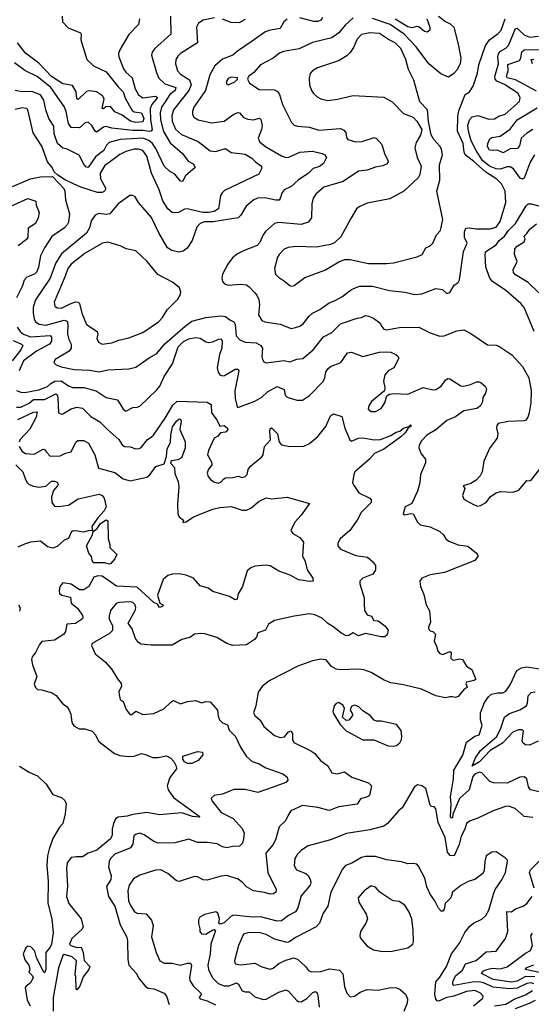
# Model space of a CAD drawing. Extents: x 1552033 to 1694788, y 811965 to 917215.
# Tile 617 of 632: x 1683897 to 1687547, y 885946 to 892969. Entities that reach past the tile are written whole.
import ezdxf

# ---------------------------------------------------------------- set-up
doc = ezdxf.new("R2010")
doc.units = 0

msp = doc.modelspace()

# ---------------------------------------------------------------- linework, layer by layer
at = {"layer": '0CON20XD'}
for points in [[(1684752, 892975), (1684745.8, 892935), (1684675, 892864.2), (1684610.6, 892755), (1684602.5, 892727.5), (1684605.6, 892705), (1684638.3, 892618.3), (1684654, 892594), (1684699.4, 892555), (1684720.9, 892475), (1684745, 892433.5), (1684775, 892412), (1684865, 892423.1), (1684879.8, 892415), (1684839.5, 892365), (1684829, 892335), (1684830.1, 892255), (1684843.3, 892185), (1684835.9, 892174.1), (1684825, 892171.4), (1684775, 892178.8), (1684705, 892178.4), (1684555, 892194.3), (1684515, 892207.7), (1684495, 892203.2), (1684445, 892166), (1684434.6, 892174.6), (1684411.1, 892215), (1684385, 892237.5), (1684365, 892234.3), (1684325, 892198.6), (1684265, 892199.2), (1684245, 892228.8), (1684229.1, 892315), (1684215, 892351.1), (1684119.5, 892485), (1684021.8, 892565), (1683935, 892607.7), (1683861.2, 892661.2)], [(1684972.7, 892995), (1684975, 892866.2), (1684859.2, 892760.8), (1684843, 892737), (1684838.5, 892715), (1684872.2, 892592.2), (1684890.9, 892550.9), (1684931.6, 892511.6), (1685012.2, 892485), (1685005.7, 892465), (1684968.1, 892435), (1684935.7, 892384.3), (1684909.5, 892345), (1684899.4, 892305), (1684901, 892255), (1684922.1, 892172.1), (1684971.2, 892091.2), (1685058, 892015), (1685100, 891960), (1685135, 891941.1), (1685149.2, 891915), (1685080, 891855), (1685058.8, 891815), (1685045, 891817.1), (1685005, 891867.5), (1684965, 891888), (1684926.9, 891925), (1684869.5, 892049.5), (1684845.4, 892085.4), (1684817.7, 892107.7), (1684775, 892123.8), (1684615, 892113.5), (1684535, 892092.2), (1684516.6, 892075), (1684498.3, 892035), (1684438.7, 891991.3), (1684385, 891915.7), (1684370.2, 891920.2), (1684355, 891938.6), (1684322, 892002), (1684235, 892044.5), (1684205, 892052.5), (1684166.1, 892085), (1684144.3, 892155), (1684140.1, 892210.1), (1684104.6, 892265), (1684083.9, 892325), (1684070, 892395), (1684045, 892433.2), (1683985, 892456.8), (1683914.7, 892454.7), (1683865, 892462.9)], [(1685286.8, 892983.2), (1685206.7, 892965), (1685174, 892945), (1685159.4, 892915), (1685166.5, 892803.5), (1685045, 892728.5), (1685025, 892709.4), (1685012.1, 892685), (1685007.7, 892655), (1685022.1, 892605), (1685045, 892580.9), (1685109.3, 892539.3), (1685120.7, 892505), (1685104.2, 892465), (1684995, 892326.5), (1684983.6, 892283.6), (1684985.3, 892245), (1685008.8, 892188.8), (1685051, 892151), (1685170.3, 892100.3), (1685255, 892034.4), (1685295, 892027.8), (1685365, 892050), (1685405, 892022.9), (1685505, 892009.1), (1685552.4, 891982.4), (1685579.5, 891955), (1685623.1, 891925), (1685623.3, 891905), (1685603.3, 891866.7), (1685358.8, 891751.2), (1685340.5, 891735), (1685330, 891715), (1685315, 891620), (1685285, 891600.3), (1685245, 891592.7), (1685204.4, 891594.4), (1685091.2, 891618.8), (1685073.5, 891616.5), (1685030, 891595), (1685005, 891592), (1684985, 891594), (1684955, 891619.2), (1684917.8, 891677.8), (1684891.6, 891755), (1684838.1, 891875), (1684805, 891995.7), (1684775, 892035.9), (1684745, 892044.7), (1684715, 892044.7), (1684655, 892028.6), (1684611.6, 892008.4), (1684545, 891957.3), (1684505, 891929.6), (1684471.3, 891875), (1684472.7, 891835), (1684511.8, 891765), (1684501.9, 891745), (1684485, 891735.5), (1684452.9, 891737.1), (1684334, 891774), (1684223.3, 891825), (1684169.2, 891859.2), (1684143.3, 891883.3), (1684129.2, 891915), (1684096.2, 891956.2), (1684055, 892065.8), (1683992.4, 892162.4), (1683955.7, 892325), (1683945, 892335.8), (1683915, 892340), (1683865, 892329.2)], [(1684200, 892995), (1684203.7, 892953.7), (1684242.2, 892912.2), (1684330, 892875), (1684336.2, 892865), (1684333.8, 892825), (1684377.5, 892685), (1684425, 892640.8), (1684515, 892597.8), (1684599.3, 892489.3), (1684634.8, 892455), (1684649.8, 892409.8), (1684700.2, 892320.2), (1684715, 892311.6), (1684765.8, 892305.8), (1684782.2, 892265), (1684775, 892241.2), (1684725, 892235.3), (1684687.5, 892245), (1684628.4, 892288.4), (1684575, 892312.9), (1684545, 892350.8), (1684512.7, 892347.3), (1684495, 892332.7), (1684486.7, 892335), (1684500.6, 892405), (1684488.9, 892425), (1684445, 892455.4), (1684395, 892462.1), (1684375, 892457.3), (1684315, 892400.9), (1684305, 892404.4), (1684300.6, 892455), (1684275, 892499.2), (1684205, 892512.7), (1684125, 892563), (1684035, 892658.6), (1683939.9, 892729.9), (1683881.2, 892805)], [(1685805, 892972.9), (1685780.8, 892955), (1685754.6, 892905.4), (1685675, 892891.8), (1685645, 892880.4), (1685555.5, 892815), (1685451.4, 892745), (1685418, 892715), (1685342.9, 892687.1), (1685290, 892640), (1685253.2, 892575), (1685223.3, 892465), (1685138.5, 892345), (1685130, 892315), (1685131.1, 892295), (1685140, 892275), (1685170, 892255), (1685265, 892233.6), (1685355, 892245.6), (1685425, 892294.5), (1685455, 892306.9), (1685465, 892304.3), (1685495, 892271.1), (1685525, 892259.1), (1685565, 892255.5), (1685606.8, 892266.8), (1685617.1, 892257.1), (1685627.5, 892215), (1685622.3, 892185), (1685598.9, 892125), (1685611.5, 892095), (1685658.9, 892058.9), (1685765, 891997.6), (1685795, 891986.6), (1685817.8, 891987.8), (1685895, 892023.3), (1685985, 892030.8), (1686054.5, 892014.5), (1686074.4, 892004.4), (1686085.7, 891985), (1686065, 891944.3), (1686035, 891922.5), (1685991.3, 891908.7), (1685955, 891871.1), (1685885, 891826.5), (1685835, 891779.5), (1685785, 891754.4), (1685767.9, 891732.1), (1685756.4, 891693.6), (1685747.2, 891682.8), (1685725, 891681.8), (1685645, 891699.3), (1685593.5, 891696.5), (1685568.6, 891685), (1685512, 891638), (1685475, 891574), (1685455, 891555.8), (1685277, 891527), (1685215, 891526.1), (1685184.4, 891515), (1685160, 891490), (1685128.8, 891395), (1685091.1, 891338.9), (1685062.4, 891317.6), (1685031.7, 891311.7), (1684981.9, 891321.9), (1684950.8, 891340.7), (1684889, 891449), (1684837.4, 891557.4), (1684745.3, 891665.3), (1684720, 891705), (1684705, 891715.8), (1684682.5, 891715), (1684600, 891655), (1684540, 891585), (1684515, 891579.6), (1684462.9, 891587.1), (1684436.7, 891575), (1684408, 891535), (1684394.4, 891485), (1684375, 891446.7), (1684195, 891299.6), (1684155.2, 891234.8), (1684114.2, 891125), (1684010.1, 890969.9), (1683994.7, 890915.2), (1683993.3, 890875), (1684000.8, 890835), (1684010.9, 890815), (1684037, 890797), (1684085, 890791.1), (1684215, 890825.2), (1684235, 890818.9), (1684241.3, 890795), (1684237.9, 890725), (1684248, 890688), (1684265.5, 890655), (1684265.4, 890625), (1684250.6, 890605), (1684151.2, 890545), (1684141.2, 890525), (1684157.3, 890507.3), (1684193.3, 890493.3), (1684285, 890474.7), (1684395, 890469.1), (1684465, 890456.2), (1684525, 890471.5), (1684675, 890479.4), (1684725, 890491.1), (1684821.7, 890558.2), (1684875, 890587.1), (1684933.9, 890656.1), (1685076.6, 890783.4), (1685125, 890817.8), (1685225, 890844.4), (1685335, 890855.8), (1685365, 890852), (1685397.1, 890827.1), (1685425.5, 890815), (1685433.8, 890793.8), (1685441.3, 890715), (1685466.7, 890686.7), (1685505, 890668.2), (1685585, 890663.2), (1685617.1, 890645), (1685628.9, 890625), (1685625.7, 890565), (1685630, 890545), (1685639.1, 890529.1), (1685655, 890521.4), (1685785, 890538.9), (1685825, 890529.2), (1685875, 890547.1), (1685917.9, 890552.1), (1685991.9, 890615), (1686065, 890707.1), (1686125, 890737.5), (1686185, 890798.8), (1686305, 890840.5), (1686335, 890844.4), (1686365, 890858.1), (1686385, 890855.5), (1686421.2, 890841.2), (1686467.5, 890807.5), (1686480.5, 890780.5), (1686495, 890760.8), (1686515, 890756.7), (1686606.1, 890773.9), (1686744.6, 890775.4), (1686825, 890735.5), (1686895, 890711.9), (1686925, 890713.5), (1687015, 890750), (1687065, 890758), (1687115, 890731.2), (1687235, 890650), (1687295, 890647.3), (1687315, 890640.9), (1687408.7, 890578.7), (1687484.2, 890495), (1687529.2, 890415), (1687545.6, 890325), (1687543.3, 890235), (1687532.2, 890165), (1687522.5, 890135), (1687507, 890113), (1687495, 890106.7), (1687385, 890103.8), (1687310.9, 890089.1), (1687300.8, 890075), (1687298, 890055), (1687308.8, 890015), (1687304, 889985), (1687250.6, 889915), (1687209.1, 889820.9), (1687195.7, 889745), (1687181.2, 889715), (1687154.3, 889685.7), (1687115, 889661.2), (1687060, 889645), (1687072.5, 889625), (1687056.7, 889575), (1687065, 889550), (1687135, 889511.2), (1687165, 889500), (1687185, 889503.3)], [(1686275, 892981.5), (1686219.1, 892930.9), (1686173.8, 892875), (1686125, 892839.5), (1685985, 892807.5), (1685889.8, 892760.2), (1685778.6, 892741.4), (1685750.8, 892729.2), (1685705, 892694.4), (1685615, 892647.5), (1685567.2, 892592.8), (1685530, 892565), (1685523.3, 892545), (1685537.3, 892517.3), (1685605, 892471.1), (1685715, 892468.5), (1685736.9, 892456.9), (1685750.5, 892435), (1685772.5, 892365), (1685836.7, 892235), (1685855, 892216.7), (1685879.3, 892209.3), (1685965, 892202.5), (1686031.3, 892181.3), (1686185, 892192.7), (1686210.5, 892180.5), (1686224.2, 892165), (1686228.8, 892128.8), (1686238.8, 892115), (1686292.1, 892097.9), (1686340.9, 892099.1), (1686425, 892127.8), (1686442.8, 892122.8), (1686479.5, 892079.5), (1686499.1, 892015), (1686524.4, 891965), (1686525, 891953.3), (1686515, 891938), (1686486.9, 891926.9), (1686435, 891917.9), (1686375, 891896.2), (1686315, 891888.6), (1686203.9, 891816.1), (1686066.2, 891775), (1686010.6, 891725), (1685991.9, 891695), (1685981.1, 891655), (1685980, 891555), (1685954.5, 891525.5), (1685905, 891508.1), (1685745, 891521.9), (1685715.5, 891514.5), (1685651.5, 891458.5), (1685633.6, 891435), (1685609.7, 891380.3), (1685590.6, 891359.4), (1685497.6, 891322.4), (1685451.4, 891298.6), (1685415, 891270), (1685381.1, 891225), (1685343.3, 891155), (1685339.4, 891125), (1685345, 891101.2), (1685358.8, 891085), (1685385, 891075.6), (1685475, 891081.5), (1685515, 891076.9), (1685535, 891064.3), (1685572.2, 891022.2), (1685588.6, 891005), (1685603.7, 890973.7), (1685607.9, 890935), (1685600, 890865), (1685625, 890824.2), (1685645, 890813.3), (1685755, 890797.5), (1685835, 890765.8)], [(1685505, 892969.4), (1685463.7, 892946.3), (1685405, 892948.1), (1685345, 892971.9)], [(1685835, 890765.8), (1685865, 890772.5), (1685895, 890782.9), (1685920.2, 890799.8), (1685962.9, 890855), (1685985.8, 890875), (1686037.9, 890902.1), (1686105, 890948.5), (1686148.8, 890965), (1686195, 890991.9), (1686265, 891045.6), (1686320.5, 891069.5), (1686415, 891068.2), (1686535, 891038.5), (1686645, 891025.6), (1686715, 891009.5), (1686765, 891012.7), (1686865, 891051.4), (1686912.5, 891045), (1686945, 891016.7), (1686965, 891022.5), (1686995.5, 891074.5), (1687024.4, 891095.6), (1687035, 891112.5), (1687064.3, 891315), (1687089.2, 891375), (1687070.4, 891415), (1687069.6, 891455), (1687079.1, 891480.9), (1687103.6, 891483.6), (1687155, 891477.1), (1687253.6, 891476.4), (1687295, 891488.2), (1687325, 891528.6), (1687366.2, 891665), (1687359.6, 891745), (1687335, 891797.3), (1687300.5, 891830.5), (1687222.5, 891882.5), (1687135, 891960.2), (1687074.5, 892004.5), (1687066.7, 892025), (1687060.2, 892085), (1687020.3, 892175), (1687022.6, 892277.4), (1687030.8, 892319.2), (1687074.5, 892435.5), (1687105.4, 892454.6), (1687132.2, 892495), (1687162.8, 892587.2), (1687172.2, 892647.8), (1687218.9, 892785), (1687248.4, 892825), (1687310.5, 892869.5), (1687331.2, 892895), (1687359.4, 892975)], [(1686058.2, 892985), (1686045, 892965.6), (1686025, 892956.9), (1685995, 892955.9), (1685895, 892983.2)], [(1686885.4, 892995), (1686935, 892956.2), (1686969.2, 892939.2), (1686994.4, 892915), (1687024.4, 892794.4), (1687044.5, 892695), (1687038.9, 892655), (1687015, 892610), (1686995, 892586.2), (1686955, 892559.2), (1686902.4, 892582.4), (1686814.8, 892654.8), (1686724.7, 892775), (1686639.8, 892865), (1686539.2, 892935), (1686415, 892978.8)], [(1686801.1, 892975), (1686821.9, 892915), (1686822.5, 892895), (1686805, 892880), (1686785, 892885.3), (1686745, 892918.7), (1686729.7, 892919.7), (1686695, 892910.8), (1686665, 892917.1), (1686575, 892973.8)], [(1685835, 891068), (1685855, 891074.2), (1685930.7, 891129.3), (1686075, 891182), (1686175, 891242.9), (1686215, 891258.1), (1686255, 891259.4), (1686385, 891230.5), (1686515, 891229.2), (1686564.6, 891235.4), (1686732.7, 891277.3), (1686768.8, 891295), (1686795, 891342.5), (1686825, 891356.4), (1686843.6, 891375), (1686870.8, 891435), (1686898.5, 891465), (1686916.5, 891545), (1686873.1, 891745), (1686894.3, 891825), (1686890.8, 891935), (1686914.5, 892005), (1686906.4, 892045), (1686895, 892065.8), (1686851.4, 892115), (1686833.3, 892146.7), (1686812.3, 892242.3), (1686805.8, 892325.8), (1686752.1, 892382.1), (1686708.3, 892538.3), (1686671.5, 892615), (1686651.5, 892685), (1686615, 892764.3), (1686575.6, 892805), (1686528.3, 892828.2), (1686465, 892871.5), (1686395, 892876.2), (1686335.5, 892864.5), (1686305, 892831.2), (1686279.3, 892770.7), (1686255.8, 892735), (1686229.8, 892710.2), (1686171.2, 892675), (1686021.2, 892625), (1685985.7, 892605), (1685970.5, 892585), (1685961.1, 892548.9), (1685965.5, 892505), (1685978.9, 892465), (1685992.7, 892442.7), (1686019.1, 892419.1), (1686045.4, 892405.4), (1686095, 892392.5), (1686165, 892402.2), (1686275, 892428.8), (1686495, 892417.5), (1686555, 892384), (1686635, 892298.8), (1686705, 892273.3), (1686730, 892245), (1686766.7, 892185), (1686756.7, 892145), (1686725, 892093.3), (1686715.6, 892055), (1686731.5, 891985), (1686762, 891925), (1686750.6, 891865), (1686739.3, 891840.7), (1686638, 891745), (1686537.9, 891692.1), (1686375, 891660), (1686318.8, 891635), (1686300.9, 891619.1), (1686258.8, 891551.2), (1686188.8, 891421.2), (1686143.4, 891376.6), (1686115, 891364.5), (1686015, 891347.5), (1685865, 891351.8), (1685813.3, 891345), (1685785, 891333.1), (1685747.9, 891295), (1685737.1, 891275), (1685715.5, 891195), (1685722.2, 891155), (1685742.7, 891132.7), (1685787.5, 891105), (1685825, 891072), (1685835, 891068)], [(1687568.9, 892005), (1687537.8, 891952.2), (1687495, 891838.5), (1687485, 891831.8), (1687467.8, 891837.8), (1687420, 891905), (1687395, 891919.7), (1687375, 891919.3), (1687325, 891903.5), (1687295, 891905.2), (1687247.9, 891925), (1687199, 891965), (1687152.5, 892035), (1687118.4, 892105), (1687097.9, 892175), (1687094.3, 892215), (1687105.4, 892255), (1687124.8, 892275.2), (1687165.3, 892284.7), (1687245, 892260), (1687285, 892262.2), (1687315, 892281.2), (1687359.6, 892295), (1687462.7, 892385), (1687467.5, 892415), (1687450.8, 892445), (1687355, 892507), (1687301, 892531), (1687289.7, 892545), (1687287.1, 892565), (1687313.4, 892655), (1687308.9, 892705), (1687313.4, 892726.6), (1687326.4, 892745), (1687365, 892765.9), (1687384.1, 892785), (1687435, 892905.6), (1687445, 892908.2), (1687461.8, 892891.8), (1687495, 892860.3), (1687535, 892844.7), (1687598.6, 892851.4)], [(1687585, 892460.3), (1687435, 892540), (1687375, 892555.4), (1687369.4, 892565), (1687380.9, 892605), (1687380.1, 892649.9), (1687462.7, 892677.3), (1687472, 892695), (1687480.2, 892739.8), (1687495, 892753), (1687624, 892756)], [(1687555.2, 892655), (1687545.3, 892684.7), (1687565, 892688.4)], [(1685385, 892504), (1685432.5, 892525), (1685450, 892545), (1685450, 892555), (1685405, 892560), (1685385, 892550), (1685370.8, 892525), (1685375, 892510), (1685385, 892504)], [(1687556.8, 892185), (1687515, 892160.5), (1687475.3, 892125), (1687461.8, 892068.2), (1687449.1, 892050.9), (1687395, 892047.7), (1687345, 892019.4), (1687305, 892038.9), (1687275, 892035.9), (1687248.5, 892038.5), (1687235, 892064), (1687236.2, 892085), (1687250.5, 892119.5), (1687265, 892128.6), (1687325, 892138.4), (1687395, 892187.7), (1687445.3, 892255), (1687589.1, 892340.9)], [(1683845, 891779.6), (1683975, 891833.2), (1684045, 891847.5), (1684131.7, 891851.7), (1684211.4, 891765), (1684218.6, 891745), (1684223.2, 891683.2), (1684252.9, 891585), (1684244.5, 891525), (1684236.4, 891505), (1684217.5, 891485), (1684127, 891423), (1684075, 891342.9), (1684046.4, 891283.6), (1684032.5, 891205), (1684019.2, 891170.9), (1684004.2, 891155), (1683947.6, 891132.4), (1683928.2, 891111.8), (1683914.5, 891065), (1683875.4, 890985)], [(1683835, 891639.6), (1683955, 891693.2), (1684012, 891675), (1684014.4, 891645), (1684035.6, 891594.4), (1684028.6, 891555), (1684009.2, 891515), (1683958.7, 891481.3), (1683954.5, 891415), (1683945, 891401.1), (1683886.7, 891355)], [(1687566.9, 890745), (1687522, 890855), (1687495.8, 890915), (1687472, 890945), (1687365, 891037.5), (1687270.6, 891100.6), (1687250.9, 891125), (1687222, 891205), (1687217.5, 891295), (1687221.5, 891315), (1687296.6, 891363.4), (1687316.7, 891395), (1687355.4, 891424.6), (1687383.9, 891466.1), (1687433.2, 891515), (1687509.6, 891640.4), (1687525, 891655.5), (1687545, 891656.8), (1687645, 891629.6)], [(1687514.8, 891445.2), (1687537.3, 891475), (1687585, 891513.1)], [(1687601.3, 891021.3), (1687524.5, 891095), (1687435, 891149.6), (1687420.9, 891165), (1687417.9, 891185), (1687445.6, 891245), (1687428, 891295), (1687430.3, 891335), (1687446.1, 891353.9), (1687496.4, 891385), (1687503.5, 891405), (1687496.9, 891425), (1687514.8, 891445.2)], [(1684485.8, 890655.8), (1684555, 890664.4), (1684605, 890683.3), (1684675, 890698.9), (1684775, 890737.5), (1684886.4, 890813.6), (1684915.3, 890844.7), (1684949.8, 890900.2), (1685024.4, 890975.6), (1685042, 891005), (1685046, 891025), (1685036.8, 891056.8), (1684987, 891097), (1684881.9, 891151.9), (1684807.1, 891245), (1684725, 891320), (1684657.5, 891335), (1684615, 891356.9), (1684525, 891381.8), (1684488, 891375), (1684365, 891302.8), (1684265, 891225.3), (1684239.7, 891195), (1684221.5, 891138.5), (1684144.5, 890955), (1684149.2, 890925), (1684165, 890913.1), (1684195, 890912.1), (1684256.7, 890943.2), (1684295, 890956.8), (1684315.3, 890955.3), (1684324.6, 890944.6), (1684340.5, 890875), (1684374, 890795), (1684450.8, 890745), (1684454.4, 890725), (1684447.5, 890695), (1684459.7, 890669.7), (1684485.8, 890655.8)], [(1683880.4, 890775), (1683900.4, 890745), (1683924.5, 890725), (1683975, 890708), (1684115, 890716.6), (1684125.4, 890705), (1684125.3, 890675), (1684110, 890655), (1684016.2, 890605), (1683925, 890536.1), (1683893.2, 890465)], [(1683875, 890323.8), (1683905, 890312.2), (1683935, 890309.2), (1684035, 890328.4), (1684095, 890351.6), (1684119.7, 890375), (1684149, 890391), (1684193.5, 890393.5), (1684245, 890358.4), (1684275, 890346.1), (1684355, 890345.3), (1684442.9, 890322.9), (1684514.7, 890274.7), (1684595, 890257.5), (1684635, 890190), (1684655, 890176.2), (1684705, 890204), (1684735, 890204.2), (1684755, 890211.2), (1684875, 890328.1), (1684896.7, 890355), (1684928.5, 890425), (1684987.1, 890515), (1685028, 890635), (1685065, 890673.9), (1685105, 890691.8), (1685155, 890702.5), (1685185, 890697.5), (1685225, 890672.1), (1685245, 890667.7), (1685275, 890670.8), (1685315, 890690.8), (1685335, 890692.5), (1685341.2, 890675), (1685338.3, 890625), (1685321.6, 890581.6), (1685305.8, 890485), (1685312.5, 890455), (1685325, 890435.3), (1685341.7, 890428.3), (1685358.2, 890431.8), (1685435, 890476.9), (1685455, 890476.2), (1685461.2, 890465), (1685432.2, 890322.2), (1685435, 890267.5), (1685448.3, 890208.3), (1685454, 890204), (1685575, 890247.9), (1685623.6, 890276.4), (1685666.1, 890313.9), (1685735, 890353.3), (1685785, 890332), (1685791.1, 890291.1), (1685805, 890275.6), (1685875, 890254.3), (1685915, 890254.3), (1685965, 890287.5), (1686061.5, 890388.5), (1686073.8, 890415), (1686080, 890455), (1686095, 890479.4), (1686115, 890495.5), (1686188.6, 890525), (1686235, 890592), (1686265, 890598), (1686345, 890565.6), (1686465, 890596.7), (1686515, 890600.6), (1686545, 890596.9), (1686581.2, 890581.2), (1686595, 890570), (1686600.8, 890555), (1686565.6, 890485), (1686525, 890463.6), (1686502.2, 890435), (1686491.7, 890391.7), (1686501.5, 890345), (1686499.1, 890320.9), (1686407.9, 890245), (1686387.1, 890215), (1686382.1, 890192.1), (1686403.9, 890173.9), (1686435, 890173.6), (1686475, 890195.7), (1686502.9, 890235), (1686516.7, 890285), (1686535, 890298.8), (1686565, 890303.8), (1686665, 890298), (1686775, 890345.6), (1686845, 890329.4), (1686865, 890331.1), (1686904.4, 890355), (1686935, 890398.8), (1686951.2, 890408.8), (1686965, 890407.1), (1687045, 890358.6), (1687064.4, 890354.4), (1687113.1, 890366.9), (1687155, 890385.6), (1687175.7, 890385.7), (1687188.8, 890378.8), (1687217.5, 890355), (1687227.5, 890335), (1687220, 890305), (1687201.2, 890275), (1687197.5, 890242.5), (1687183.3, 890215), (1687159.2, 890195), (1687065, 890179.2), (1687005, 890136.6), (1686945, 890110.7), (1686866.2, 890043.8), (1686800.6, 890005), (1686764.4, 889965), (1686746.5, 889935), (1686745.6, 889915), (1686762.2, 889872.2), (1686792, 889835), (1686791.7, 889808.3), (1686756.7, 889725), (1686750.6, 889665), (1686733.9, 889605), (1686695, 889517.5), (1686646.7, 889495), (1686633.8, 889445), (1686645, 889437.5), (1686686.4, 889446.4), (1686705, 889443.3), (1686735.7, 889385), (1686755, 889367.1), (1686825, 889350.8), (1686895, 889319.2), (1686920, 889295), (1686936.7, 889265), (1686958.8, 889248.8), (1687025, 889224), (1687095, 889213.3), (1687155, 889163.8), (1687168.8, 889145), (1687145, 889110.8), (1686926.7, 889025), (1686825, 889010), (1686765, 888985.7), (1686750.8, 888965), (1686756.2, 888925), (1686779.7, 888869.7), (1686795.8, 888795), (1686821.7, 888751.7), (1686828, 888672), (1686813.3, 888635), (1686815, 888620), (1686825, 888610), (1686845, 888604), (1686862.9, 888585), (1686854, 888535), (1686871.4, 888501.4), (1686880.6, 888465), (1686895, 888447.5), (1686915, 888441.1), (1686965, 888462), (1686975.7, 888455), (1686972.9, 888415), (1686985, 888404), (1686995, 888400), (1687035, 888410), (1687055, 888404.3), (1687085, 888358.8), (1687122.5, 888335), (1687147.5, 888275), (1687150, 888265), (1687140, 888255), (1687085, 888242.5), (1687080, 888235), (1687090, 888205), (1687067, 888193), (1687025, 888142.5), (1687005, 888133.3), (1686985, 888140), (1686965, 888138), (1686935, 888130.8), (1686865.7, 888145.7), (1686764.2, 888194.2), (1686634.6, 888224.6), (1686545, 888238.2), (1686498.2, 888258.2), (1686405, 888311.9), (1686351.1, 888331.1), (1686315, 888336.2), (1686185, 888331.8), (1686155, 888337.3), (1686120.6, 888355), (1686083.9, 888403.9), (1686045, 888407.7), (1685985, 888395.4), (1685881.3, 888358.7), (1685677.2, 888252.8), (1685626.9, 888213.1), (1685597.4, 888172.6), (1685582.9, 888075), (1685565.7, 888025), (1685575, 888006), (1685613.8, 887973.8), (1685638.3, 887928.3)], [(1683850.2, 890680.2), (1683909.6, 890655), (1683919.7, 890645), (1683905.2, 890615), (1683843, 890535)], [(1683875, 890205.8), (1683906, 890206), (1683965.8, 890234.2), (1683995, 890261.1), (1684075, 890259.7), (1684155, 890299.6), (1684165, 890294), (1684169.7, 890275), (1684175, 890163.8), (1684195, 890156), (1684205, 890158.6), (1684265, 890193.8), (1684305, 890204.6), (1684345, 890198.5), (1684405, 890138.5), (1684470.1, 890100.1), (1684522.7, 890045), (1684604.4, 889975), (1684627.2, 889937.2), (1684645, 889925.6), (1684685, 889923.1), (1684725, 889908.1), (1684750.3, 889909.7), (1684765, 889917.5), (1684807.9, 889975), (1684835, 889990.4), (1684851.8, 890005), (1684935, 890126.5), (1684989.5, 890220.5), (1685021.5, 890248.5), (1685235, 890240.7), (1685263.8, 890225), (1685266.5, 890165), (1685303.3, 890115), (1685325, 890070), (1685355, 890074), (1685377, 890057), (1685381.2, 890045), (1685378, 890035), (1685365, 890026), (1685328.8, 890021.2), (1685310.6, 889999.4), (1685285, 889983.3), (1685244.2, 889895), (1685236, 889865), (1685266.2, 889815), (1685268.8, 889795), (1685241.8, 889758.2), (1685235.5, 889735), (1685241.7, 889711.7), (1685259.2, 889689.2), (1685282.8, 889672.8), (1685315, 889664.3), (1685335, 889672), (1685352.9, 889695), (1685365, 889700.9), (1685417.3, 889702.7), (1685455, 889711.9), (1685485, 889704.4), (1685505, 889710.8), (1685520.8, 889725), (1685528.3, 889761.7), (1685543.8, 889785), (1685625, 889851.9), (1685633.8, 889866.2), (1685644.2, 889925), (1685686.6, 889973.4), (1685680.7, 890035), (1685685, 890051.4), (1685693.1, 890056.9), (1685735.5, 890015), (1685748.1, 889955), (1685765, 889936.9), (1685825, 889925.8), (1685925, 889927.9), (1685965, 889945.6), (1686023.1, 889995), (1686081.7, 890068.3), (1686115, 890143.3), (1686135, 890156.7), (1686195, 890137.5), (1686216.7, 890055), (1686252.6, 889972.6), (1686265, 889962.9), (1686315, 889983.1), (1686345, 889986.9), (1686425, 889971.1), (1686470, 889975), (1686545, 890002.2), (1686582.5, 890027.5), (1686610, 890035), (1686634.8, 890055.2), (1686672.1, 890067.9), (1686685, 890079.4), (1686690.8, 890075), (1686685.5, 890065), (1686670.5, 890059.5), (1686647.4, 890022.6), (1686617.2, 889992.8), (1686555, 889948.4), (1686495, 889906.3), (1686427.5, 889875), (1686391.9, 889835), (1686288.2, 889745), (1686280, 889725), (1686272.5, 889665), (1686282.5, 889645), (1686315.6, 889595), (1686396, 889555), (1686404.2, 889544.2), (1686404.2, 889525.8), (1686332.2, 889455), (1686305, 889398.8), (1686253.1, 889325), (1686183.4, 889266.6), (1686166.2, 889235), (1686167.3, 889215), (1686185, 889191.4), (1686295, 889147.3), (1686378.8, 889135), (1686415, 889104.4), (1686435.3, 889075), (1686435.6, 889045), (1686417.1, 889015), (1686346.2, 888985), (1686324.2, 888965), (1686324.3, 888945), (1686354.4, 888845), (1686354.5, 888804.5), (1686357.8, 888755), (1686375, 888723.8), (1686407.5, 888715), (1686423.8, 888683.8), (1686455, 888680), (1686501.2, 888645), (1686526.2, 888615), (1686518, 888582), (1686503, 888567), (1686475, 888566), (1686365, 888590), (1686314.1, 888574.1), (1686275, 888596.7), (1686244.3, 888575.7), (1686225, 888573.5), (1686195, 888590), (1686131.7, 888641.7), (1686095, 888661.4), (1686055, 888700.9), (1686003.3, 888725), (1685965, 888731.5), (1685854.4, 888715.6), (1685716.1, 888683.9), (1685672.3, 888657.7), (1685650, 888615), (1685595.4, 888594.6), (1685585.6, 888564.4), (1685572.1, 888547.9), (1685515, 888510), (1685415, 888505.8), (1685375, 888520), (1685303.2, 888563.2), (1685219.1, 888589.1), (1685189.1, 888590.9), (1685144.3, 888585.7), (1685115.6, 888564.4), (1685055, 888549.2), (1684985, 888506.8), (1684835, 888507.9), (1684763.3, 888515), (1684745, 888526), (1684724.3, 888555), (1684698.8, 888625), (1684670, 888665), (1684721.1, 888755), (1684726, 888775), (1684721.5, 888795), (1684705, 888811.3), (1684685, 888817), (1684605, 888811.1), (1684585, 888804.3), (1684545.6, 888755), (1684535.6, 888715), (1684536.7, 888695), (1684559.4, 888645), (1684558.6, 888611.4), (1684538.5, 888591.5), (1684415, 888520), (1684410, 888505), (1684436.4, 888445), (1684508.3, 888388.3), (1684554.1, 888334.1), (1684595, 888266.7), (1684622, 888235), (1684624.3, 888215), (1684605.7, 888175), (1684605.8, 888155.8), (1684615, 888120), (1684635, 888106.7), (1684657.9, 888047.9), (1684685, 888011.4), (1684697.6, 888012.4), (1684725, 888036), (1684775, 888014), (1684855, 888019.2), (1684925, 888052.5), (1684975, 888100.6), (1684995, 888112), (1685045, 888090), (1685095, 888106.2), (1685155, 888113.3), (1685195, 888096.2), (1685225, 888105.7), (1685255, 888104.3), (1685309.4, 888045), (1685312, 888002), (1685322.5, 887975), (1685345, 887953.1), (1685379.1, 887939.1), (1685390.5, 887900.5), (1685435.9, 887855.9), (1685474.6, 887774.6), (1685515, 887713.8), (1685555, 887678.5), (1685605, 887662.2), (1685652.5, 887632.5), (1685775, 887590), (1685804.2, 887565), (1685810, 887545), (1685795, 887528.8), (1685697.9, 887492.1), (1685595, 887456.9), (1685505, 887478.6), (1685425, 887479.2), (1685345, 887444.2), (1685285.8, 887434.2), (1685264.3, 887415.7), (1685271.2, 887395), (1685335, 887314.4), (1685421.2, 887271.2), (1685485, 887200), (1685497.8, 887167.7), (1685494.8, 887125), (1685485.6, 887094.4), (1685465, 887073.1), (1685415, 887071.4), (1685375, 887062.9), (1685345, 887070), (1685305, 887090), (1685235, 887099.6), (1685165, 887100), (1685105, 887122.9), (1685005, 887097.5), (1684885, 887095.6), (1684855, 887106.8), (1684785, 887155.4), (1684755, 887166.2), (1684722.5, 887157.5), (1684712.4, 887147.6), (1684705, 887087.5), (1684688.7, 887061.3), (1684575, 887015.9), (1684546.2, 886985), (1684535, 886963.3), (1684530.7, 886925), (1684549.5, 886865), (1684548.2, 886835), (1684517.8, 886785), (1684530.5, 886715), (1684576.4, 886645), (1684613.6, 886513.6), (1684662.1, 886425), (1684667.4, 886397.4), (1684669.5, 886265), (1684676.9, 886225), (1684730.8, 886165), (1684746, 886135), (1684795, 886072), (1684815, 886060), (1684855, 886056.2), (1684928, 886025), (1684945, 886003.3), (1684962.9, 885945)], [(1683885, 890117.3), (1683995, 890169.5), (1684022.3, 890172.3), (1684014.2, 890135), (1683970.6, 890049.4), (1683901.1, 889975), (1683893.2, 889955)], [(1683894.1, 889925), (1683915, 889890), (1683940, 889875), (1684000.6, 889869.4), (1684065, 889904.5), (1684075, 889902.2), (1684088.8, 889885), (1684115, 889856.7), (1684185, 889857.8), (1684225, 889877.1), (1684263.9, 889886.1), (1684297.5, 889955), (1684311.5, 889968.5), (1684355, 889968.1), (1684387.6, 889947.6), (1684434.2, 889865), (1684460, 889770), (1684575, 889738.1), (1684635, 889693.8), (1684685, 889680.8), (1684805, 889707.1), (1684825, 889722.5), (1684868.7, 889781.3), (1684928.3, 889801.7), (1684945.6, 889854.4), (1684949.5, 889905), (1684974.3, 889955.7), (1684974.5, 890005), (1684987.7, 890065), (1685015, 890105.3), (1685035, 890122.2), (1685045, 890119.2), (1685048.7, 890105), (1685039.5, 890045), (1685077.6, 889957.6), (1685076.6, 889913.4), (1685050.7, 889845), (1685025, 889830.7), (1684978.7, 889821.3), (1684972, 889805), (1685001.1, 889775), (1685005, 889731.2), (1685028.7, 889675), (1685031.8, 889635), (1685022.1, 889515), (1685026, 889445), (1685035, 889422.5), (1685065, 889400), (1685061.7, 889381.7), (1685085, 889386.2), (1685137.6, 889422.4), (1685275, 889477.1), (1685325, 889489.7), (1685405, 889496.9), (1685485, 889471.5), (1685515, 889471.5), (1685545, 889485.5), (1685606, 889535), (1685655, 889559.2), (1685695, 889551.5), (1685805, 889564.3), (1685965, 889517.5), (1685904.3, 889435.7), (1685860.8, 889385), (1685832, 889325), (1685846, 889305), (1685895, 889276), (1685921.7, 889241.7), (1685914.2, 889145), (1685932.9, 889105), (1685947.5, 889045), (1685989.2, 888985), (1685990, 888965), (1685967.7, 888962.3), (1685885, 888972.5), (1685827.9, 889007.9), (1685746.7, 889035), (1685683.6, 889073.6), (1685655, 889077.8), (1685575, 889071.1), (1685545, 889060), (1685521.1, 889038.9), (1685487.5, 888925), (1685457, 888873), (1685448, 888835), (1685435, 888830), (1685395, 888855.8), (1685275, 888890.8), (1685242.5, 888915), (1685185, 888931.1), (1685136.4, 888985), (1685083.8, 889006.2)], [(1683870.3, 889795), (1683919.3, 889745), (1683936.7, 889696.7), (1683949.1, 889669.1), (1683964.7, 889654.7), (1683995, 889641.5), (1684035, 889634.5), (1684085, 889640.8), (1684125, 889677.5), (1684145, 889678), (1684165, 889670), (1684171.2, 889655), (1684168, 889645), (1684139.6, 889610.4), (1684123.8, 889565), (1684127.8, 889525), (1684145, 889499.6), (1684175, 889496.5), (1684244.7, 889505.2), (1684315, 889551.8), (1684465, 889584), (1684485, 889576.2), (1684500, 889555), (1684513.3, 889495), (1684501.1, 889465), (1684454.8, 889415.2), (1684412.5, 889355), (1684417, 889323), (1684395, 889326.5), (1684353.2, 889313.2), (1684295, 889323.5), (1684275, 889320.6), (1684265, 889313.3), (1684245, 889268.8), (1684215, 889255.7), (1684165, 889212.5), (1684135, 889200), (1684095, 889209.4), (1684045, 889250), (1683975, 889241.8), (1683931.7, 889228.3), (1683885, 889205.8)], [(1687185, 889503.3), (1687223.9, 889526.1), (1687255, 889568.8), (1687295.7, 889594.3), (1687327.3, 889602.7), (1687415, 889598.1), (1687457.6, 889612.4), (1687515, 889682.5), (1687535, 889680), (1687546.7, 889685), (1687628.3, 889791.7)], [(1684535, 889084.5), (1684504.8, 889094.8), (1684425, 889095.4), (1684415, 889111.1), (1684409.7, 889139.7), (1684390.6, 889165), (1684374.5, 889215), (1684416.9, 889295), (1684421.2, 889318.8), (1684450.3, 889339.8), (1684475, 889374.4), (1684515, 889401.2), (1684526.7, 889395), (1684527.5, 889265), (1684540, 889225), (1684540, 889205), (1684590, 889155), (1684575, 889122.5), (1684545, 889087.5), (1684535, 889084.5)], [(1685083.8, 889006.2), (1685035, 889017.1), (1684985, 889014.7), (1684954.4, 889005), (1684920.8, 888975), (1684881.6, 888865), (1684897.5, 888807.5), (1684920, 888795), (1684915, 888784), (1684895, 888776.7), (1684879.5, 888799.5), (1684855, 888811.9), (1684735, 888922), (1684587.7, 888927.7), (1684485, 889000.9), (1684455, 889002.2), (1684426.9, 888993.1), (1684391.4, 888925), (1684355, 888902.5), (1684323.1, 888903.1), (1684265, 888943.8), (1684205, 888953.3), (1684182.9, 888925), (1684178.1, 888895), (1684182.5, 888875), (1684197.5, 888865), (1684260, 888850), (1684265, 888807.5), (1684310.9, 888770.9), (1684345, 888720), (1684348.9, 888705), (1684344.4, 888695), (1684295, 888662.6), (1684233.8, 888656.2), (1684223.5, 888605), (1684213.3, 888585), (1684145.6, 888544.4), (1684055, 888533.1), (1684038.3, 888511.7), (1684011.2, 888455), (1683987.1, 888425), (1683982.5, 888405), (1683988.5, 888368.5), (1684020, 888285), (1684000.5, 888229.5), (1684009.2, 888205), (1684025, 888190.6), (1684055, 888188.1), (1684127.9, 888167.9), (1684157.9, 888147.9), (1684200.4, 888095), (1684237.1, 888067.1), (1684251.4, 888045), (1684262.9, 888015), (1684269.4, 887955), (1684282.5, 887932.5), (1684321.9, 887911.9), (1684361.9, 887911.9), (1684415, 887894.2), (1684435, 887871.2), (1684461.3, 887821.3), (1684574.5, 887734.5), (1684611.3, 887721.3), (1684675, 887714.2), (1684715, 887715.6), (1684765.8, 887734.2), (1684795, 887728.6), (1684845, 887706), (1684885, 887706.9), (1684945, 887717.5), (1684975, 887702.2), (1684997.8, 887677.8), (1685013.6, 887645), (1685016.4, 887625), (1684967.4, 887562.6), (1684950, 887505), (1684956.4, 887476.4), (1684995, 887420.6), (1685168.8, 887295), (1685181.2, 887285), (1685178.6, 887281.4), (1685131.2, 887285), (1685055, 887312.6), (1684895, 887296.5), (1684805, 887314.4), (1684705, 887298.9), (1684665, 887286.7), (1684598.9, 887281.1), (1684581.6, 887268.4), (1684566, 887235), (1684557.3, 887195), (1684557.1, 887152.9), (1684544, 887126), (1684447.5, 887045), (1684386.6, 887023.4), (1684345, 886997.5), (1684301.7, 886998.3), (1684265, 886992.2), (1684235.5, 886954.5), (1684231.5, 886915), (1684237.4, 886787.4), (1684231.5, 886715), (1684248.1, 886665), (1684336.6, 886556.6), (1684349.6, 886495), (1684340.3, 886479.7), (1684268.5, 886415), (1684253.1, 886375), (1684263.3, 886365), (1684305, 886351.2), (1684335, 886352.5), (1684350, 886315), (1684357.3, 886257.3), (1684396.7, 886215), (1684390, 886195), (1684349.3, 886140.7), (1684326.7, 886075), (1684305, 886050), (1684300, 886055), (1684297.5, 886145), (1684292.5, 886155), (1684302.5, 886255), (1684272.5, 886285), (1684215, 886301.9), (1684205.4, 886294.6), (1684175, 886206.2), (1684135.9, 885995), (1684135.8, 885895.8)], [(1683890, 888795), (1683900, 888775), (1683895, 888750)], [(1687633.4, 887453.4), (1687542.2, 887475), (1687526.8, 887496.8), (1687515, 887554), (1687495, 887567.5), (1687465, 887565.5), (1687375, 887523.9), (1687276.3, 887526.3), (1687250, 887535), (1687195, 887597.7), (1687175, 887600.9), (1687145, 887586.5), (1687130.1, 887569.9), (1687103.7, 887476.3), (1687035, 887413.6), (1686987.6, 887302.4), (1686984.1, 887275.9), (1686975, 887273.3), (1686970.7, 887285), (1686974.8, 887375), (1686970.7, 887425), (1686992.9, 887555), (1686995, 887617.1), (1687058, 887722), (1687084.8, 887815.2), (1687145, 887857.5), (1687175, 887867.5), (1687196.4, 887935), (1687185.5, 887975.5), (1687183.8, 888025), (1687212.5, 888097.5), (1687240.8, 888139.2), (1687261.9, 888158.1), (1687305, 888168.1), (1687343, 888167), (1687365, 888180), (1687396.5, 888223.5), (1687442.6, 888327.4), (1687476, 888345), (1687515, 888352.7), (1687635, 888334.4)], [(1687595, 887823.8), (1687535, 887794.5), (1687505.6, 887795.6), (1687488.8, 887808.8), (1687482.2, 887825), (1687490.6, 887895), (1687482.6, 887902.6), (1687454.6, 887904.6), (1687415, 887887.1), (1687340.5, 887809.5), (1687253.3, 887756.7), (1687178.4, 887675), (1687124.8, 887644.8), (1687147.7, 887705), (1687183.8, 887756.2), (1687299.8, 887855), (1687329.2, 887915), (1687355.2, 887994.8), (1687390.5, 888019.5), (1687465, 888046), (1687511.9, 888075), (1687520.6, 888095), (1687524.4, 888145), (1687545, 888169.2), (1687574.5, 888175.5)], [(1686565, 887786), (1686585, 887791.4), (1686609.7, 887810.3), (1686621.2, 887835), (1686622.9, 887855), (1686618.1, 887898.1), (1686585, 887942.5), (1686475, 887965.8), (1686442.5, 887965), (1686425, 887973.8), (1686396.2, 888005), (1686345, 888040), (1686317.2, 888067.2), (1686285, 888080.4), (1686267.5, 888072.5), (1686257.1, 888055), (1686255.5, 888045), (1686271.1, 888015), (1686270.5, 888005), (1686245, 887973.1), (1686225, 887970), (1686200, 887995), (1686214.6, 888055), (1686205, 888078.1), (1686175, 888098.6), (1686155, 888091.2), (1686141.2, 888075), (1686130, 888035), (1686137.1, 888015), (1686182.7, 887942.7), (1686225, 887896.7), (1686345, 887832.5), (1686423.2, 887833.2), (1686525, 887790.6), (1686565, 887786)], [(1685638.3, 887928.3), (1685715, 887863.5), (1685755, 887850), (1685785.4, 887854.6), (1685815, 887890), (1685835, 887895.6), (1685844.3, 887875), (1685843.3, 887835), (1685852.7, 887812.7), (1685973.8, 887755), (1686003.8, 887735), (1686044, 887685), (1686095, 887646.2), (1686125, 887597.1), (1686165, 887590), (1686215, 887603.8), (1686267.5, 887565), (1686386, 887525), (1686406.5, 887505), (1686392.9, 887435), (1686378.8, 887425), (1686328.7, 887411.3), (1686305, 887374.3), (1686175, 887355.3), (1686105, 887328.7), (1686025, 887348.9), (1685915, 887364.4), (1685831.2, 887325), (1685811.2, 887291.2), (1685793.6, 887255), (1685747.6, 887212.4), (1685724.7, 887125), (1685705.9, 887085), (1685652.9, 887025), (1685666.7, 886886.7), (1685728, 886765), (1685723.8, 886745), (1685706.7, 886733.3), (1685685, 886730.6), (1685643.8, 886743.8), (1685565, 886754.5), (1685515, 886783.3), (1685487.1, 886815), (1685455, 886837.5), (1685375, 886864.6), (1685335, 886860.5), (1685235, 886831.8), (1685205, 886834.5), (1685165, 886854.4), (1685145, 886856.7), (1685035, 886822.5), (1685015, 886827.3), (1684955, 886880), (1684905, 886904.7), (1684865, 886903.3), (1684754.1, 886865.9), (1684708.9, 886841.1), (1684678.4, 886795), (1684668.5, 886755), (1684674.1, 886685), (1684685.1, 886655.1), (1684717.3, 886605), (1684735, 886595.2), (1684800.5, 886590.5), (1684838.6, 886545), (1684848.5, 886505), (1684837, 886427), (1684870.4, 886315), (1684896.9, 886255), (1684928.6, 886238.6), (1684985, 886240), (1685045, 886225.5), (1685095, 886240.4), (1685115, 886238.8), (1685123.1, 886223.1), (1685107.9, 886135), (1685110, 886115), (1685135, 886076.5), (1685189.2, 886025), (1685192, 886015), (1685178.8, 885995), (1685184, 885985), (1685235, 885971.1), (1685295, 885941.5)], [(1685125, 887662.9), (1685095, 887664.7), (1685071.9, 887675), (1685060, 887695), (1685061.2, 887715), (1685165, 887750), (1685202.5, 887745), (1685203.8, 887725), (1685170, 887685), (1685125, 887662.9)], [(1683895.9, 887645), (1683965, 887602), (1684024.4, 887575), (1684086.5, 887515), (1684135, 887442), (1684195, 887422), (1684219.3, 887399.3), (1684230, 887375), (1684222.9, 887305), (1684205.6, 887235), (1684181.2, 887208.8), (1684135, 887128), (1684107, 887053), (1684095.8, 887004.2), (1684090.8, 886935), (1684100, 886825), (1684097.5, 886667.5), (1684125.6, 886555), (1684136, 886455), (1684124, 886375), (1684115.7, 886354.3), (1684084.6, 886315), (1684083.3, 886195), (1684075, 886170), (1684070, 886175), (1684018.3, 886278.3), (1684004.4, 886325), (1683976.1, 886356.1), (1683955, 886359.5), (1683940.2, 886349.8), (1683923.3, 886305), (1683933.5, 886263.5), (1683962.5, 886225), (1683970, 886195), (1683962.5, 886175), (1683988.3, 886148.3), (1683992.5, 886135), (1683973, 886097), (1683943.6, 886076.4), (1683937.5, 886065), (1683951.2, 885975), (1683973.3, 885935)], [(1687558.7, 887278.7), (1687495, 887285.7), (1687431.7, 887341.7), (1687385, 887358.6), (1687363, 887357), (1687274.5, 887325.5), (1687165, 887272.5), (1687105, 887253.1), (1687084.7, 887235.3), (1687072.9, 887195), (1687046.9, 887145), (1687032.9, 887085), (1686995.8, 887004.2), (1686967.9, 887007.9), (1686949.3, 887030.7), (1686933.4, 887135), (1686882.7, 887242.7), (1686865, 887341.2), (1686855, 887353.8), (1686835, 887356.7), (1686826.1, 887366.1), (1686794.1, 887484.1), (1686766.7, 887505), (1686735, 887512.5), (1686713, 887497), (1686625, 887346.2), (1686601.7, 887328.3), (1686521.2, 887235), (1686495, 887216), (1686395, 887190.6), (1686227.5, 887165), (1686115, 887118.6), (1685955, 887076.5), (1685907.5, 887045), (1685877.5, 887015), (1685859.2, 886985), (1685855.8, 886935), (1685871.2, 886905), (1685937.9, 886877.9), (1685955.6, 886865.6), (1685968.8, 886838.8), (1685974.4, 886815), (1685970, 886795), (1685905, 886719.2), (1685880.7, 886635), (1685865, 886605.6), (1685815, 886579.2), (1685765, 886541.2), (1685735, 886538.2), (1685615, 886570.4), (1685555, 886567.8), (1685425, 886582), (1685405, 886574.6), (1685355, 886527.1), (1685326.4, 886516.4), (1685318.8, 886525), (1685322, 886555), (1685311.2, 886595), (1685297.5, 886605), (1685215, 886586), (1685182.3, 886567.7), (1685171.7, 886548.3), (1685172.3, 886522.3), (1685183.3, 886485), (1685182.5, 886465), (1685195, 886447.5), (1685225, 886446), (1685275, 886476.2), (1685285, 886480), (1685293, 886473), (1685260.4, 886375), (1685256.9, 886305), (1685238.9, 886225), (1685244.6, 886194.6), (1685273.8, 886135), (1685313.1, 886095), (1685355, 886077.9), (1685392, 886078), (1685445, 886100), (1685458.5, 886088.5), (1685485, 886041.4), (1685505, 886034.4), (1685535, 886034), (1685575, 885999.5), (1685635, 885980), (1685655, 885982.2), (1685746.5, 886033.5), (1685795, 886050), (1685815, 886038.6), (1685875, 885973.1), (1685885, 885965.7), (1685905, 885964.4), (1685945, 885987.1), (1685989.3, 886030.7), (1686008.2, 886038.2), (1686018.4, 886028.4), (1686025, 886008.8), (1686034.7, 885925)], [(1687135.3, 885934.7), (1687200.7, 885989.3), (1687203.5, 886005), (1687185, 886025.3), (1687145, 886043.2), (1687085, 886037.9), (1686995, 886004.4), (1686944.6, 885995.4), (1686885, 885969.3), (1686875, 885970.8), (1686865, 885983.6), (1686858.1, 886015), (1686865.7, 886105), (1686895, 886138.8), (1686941.1, 886215), (1686978.1, 886305), (1687035, 886381.2), (1687073, 886457), (1687107.2, 886502.8), (1687135, 886525.7), (1687195, 886552), (1687221.7, 886578.3), (1687243.7, 886616.3), (1687277.9, 886732.1), (1687289.5, 886765), (1687336.2, 886833.8), (1687362.8, 886887.2), (1687378, 886965), (1687376.2, 886975), (1687360.3, 886990.3), (1687295, 887032.5), (1687265, 887032), (1687224.5, 887005.5), (1687214.4, 886965), (1687209.7, 886900.3), (1687200, 886880), (1687145, 886837.1), (1687097, 886823), (1687045, 886793.3), (1686985.8, 886745), (1686972.2, 886705), (1686933.3, 886665), (1686926.4, 886623.6), (1686915, 886610), (1686905, 886610), (1686885, 886632.5), (1686858, 886685), (1686825, 886731.2), (1686802.7, 886782.7), (1686786.6, 886846.6), (1686742.1, 886932.1), (1686730, 886945), (1686705, 886950), (1686665, 886947.5), (1686621.7, 886961.7), (1686517, 886977), (1686435, 887000.4), (1686365, 886999.2), (1686335, 886992.1), (1686267.7, 886952.3), (1686222, 886935), (1686199.3, 886910.7), (1686117.5, 886745), (1686094.4, 886645), (1686061.4, 886595), (1686036.7, 886525), (1686012.4, 886497.6), (1685865, 886422.5), (1685825, 886392.7), (1685805, 886387.5), (1685715, 886410), (1685655, 886442.9), (1685605, 886457.2), (1685524.7, 886455.3), (1685493.9, 886446.1), (1685458.8, 886365), (1685430, 886255), (1685434, 886235), (1685475, 886227.1), (1685575, 886238.2), (1685625, 886212.5), (1685685, 886197.3), (1685705, 886204.4), (1685745, 886237.1), (1685795, 886261.8), (1685855, 886276.7), (1685880.8, 886265), (1685935.8, 886215), (1685957.2, 886187.2), (1685977.7, 886177.7), (1686045, 886180.9), (1686108.3, 886198.3), (1686178.2, 886188.2), (1686203.5, 886163.5), (1686215, 886072.5), (1686232, 886025), (1686255, 885998.8), (1686285, 886004.2), (1686325, 886031.9), (1686375, 886051.1), (1686455, 886046.7), (1686545, 886065.8), (1686585, 886063.8), (1686612.3, 886052.3), (1686649.1, 886019.1), (1686662.9, 885985), (1686661.9, 885955), (1686636.7, 885895)], [(1687568.1, 886775), (1687532.8, 886887.2), (1687540.8, 886905), (1687602.4, 886967.6)], [(1686485, 886323.3), (1686555, 886324.4), (1686665, 886347.5), (1686701.2, 886375), (1686705.7, 886395), (1686703.3, 886475), (1686693.8, 886555), (1686675, 886603.8), (1686645, 886654), (1686605, 886678.6), (1686565, 886684.2), (1686545, 886694), (1686466.2, 886745), (1686435, 886782), (1686405, 886790), (1686354, 886755), (1686311.2, 886705), (1686316.2, 886675), (1686368.1, 886588.1), (1686377.5, 886555), (1686365.8, 886525), (1686327.5, 886465), (1686322.9, 886435), (1686327.9, 886417.9), (1686372.6, 886362.6), (1686420, 886335), (1686485, 886323.3)], [(1687565, 886090.7), (1687545, 886098.6), (1687515, 886094.8), (1687445, 886060.2), (1687393.4, 886056.6), (1687275, 886069), (1687205, 886099.1), (1687175, 886105.4), (1687125, 886103), (1686995, 886080.5), (1686986.7, 886086.7), (1686987.2, 886105), (1687005, 886148.5), (1687055, 886188.2), (1687076.7, 886235), (1687152.6, 886257.4), (1687225, 886321.3), (1687295, 886325.8), (1687363.3, 886415), (1687379.2, 886465), (1687373.1, 886606.9), (1687405, 886605.4), (1687435, 886627.5), (1687488, 886645), (1687514.2, 886665), (1687552.5, 886715)], [(1687570.8, 886140.7), (1687505, 886143.3), (1687445, 886111.2), (1687405, 886104.9), (1687275, 886123.1), (1687191.9, 886165), (1687205.3, 886184.7), (1687228.8, 886195), (1687267.1, 886202.9), (1687325, 886197.9), (1687375, 886212.2), (1687505, 886310.9), (1687540.9, 886329.1), (1687556.2, 886365), (1687542.5, 886435), (1687556, 886454)], [(1687605, 886172.2), (1687504, 886195), (1687515, 886209.3), (1687565, 886228.5)], [(1687285, 885934.4), (1687365, 885947.2), (1687425, 885981.5), (1687506.3, 886013.7), (1687555.1, 886044.9)], [(1687435, 885917), (1687535, 885952.8), (1687575.9, 885975)]]:
    msp.add_lwpolyline(points, dxfattribs=at)

doc.saveas('drawing.dxf')
